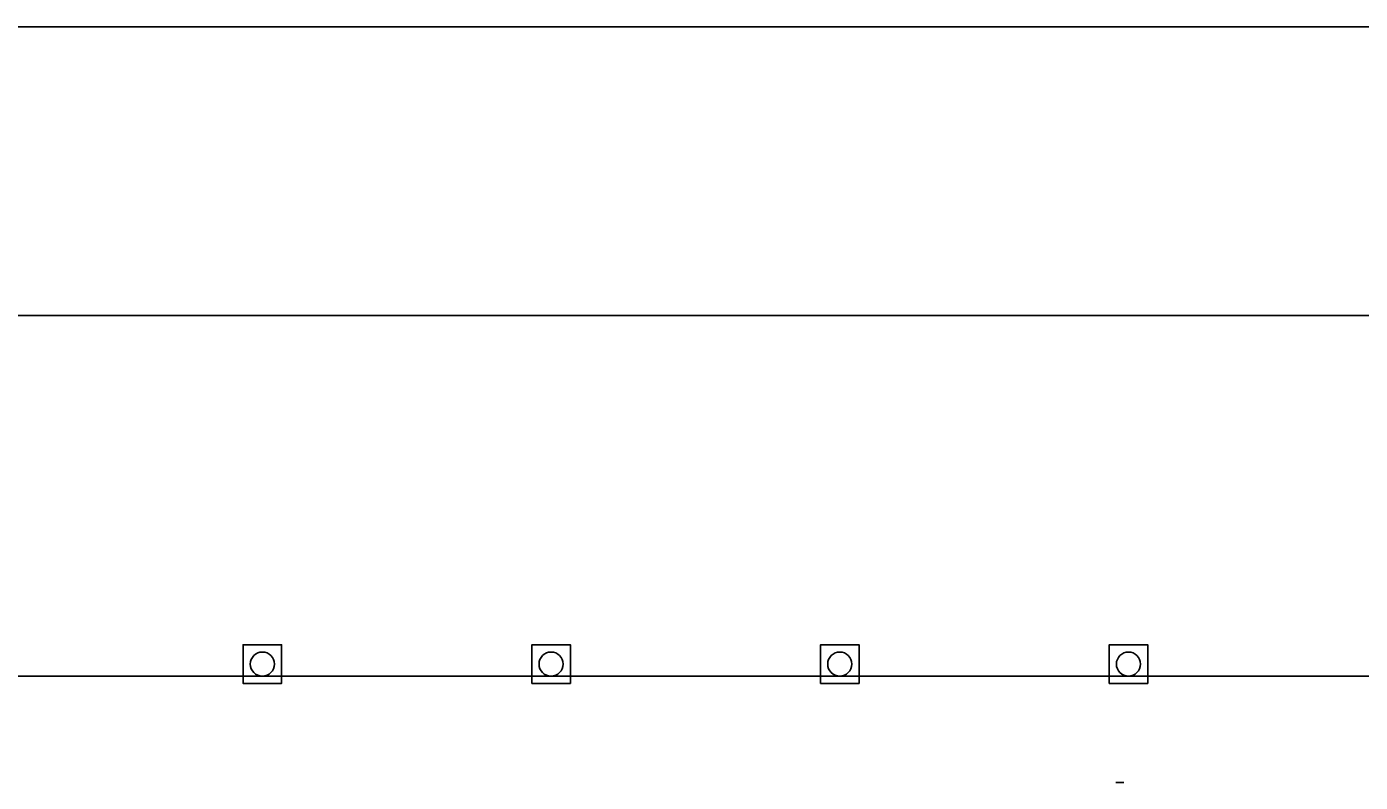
# Model space of a CAD drawing. Extents: x 99998.9 to 100095.7, y 99995 to 100010.7.
# Drawn here: x 100045.223 to 100047.071, y 100006.445 to 100007.492 of the extents above; entities that cross this region are included whole.
import ezdxf

# ---------------------------------------------------------------- set-up
doc = ezdxf.new("R2010")
doc.units = 0
for name, color, linetype in [('RD_ED_ShoulderPavedEdge', 7, 'Continuous'), ('RD_MK_LineEdgeWhite', 7, 'Continuous'), ('RD_MK_LineSkipCenter', 7, 'Continuous'), ('TR_WZ_MotoristVehicle', 7, 'Continuous'), ('TR_WZ_TrafficCone', 7, 'Continuous'), ('TR_WZ_WorkZoneDetails', 7, 'Continuous')]:
    doc.layers.add(name, color=color, linetype=linetype)

msp = doc.modelspace()

# ---------------------------------------------------------------- linework, layer by layer
at = {"layer": 'RD_ED_ShoulderPavedEdge'}
msp.add_line((100040.1076, 100007.4923), (100055.6424, 100007.4923), dxfattribs=at)
at = {"layer": 'RD_MK_LineEdgeWhite'}
msp.add_line((100040.1076, 100007.0923), (100055.6424, 100007.0923), dxfattribs=at)
at = {"layer": 'RD_MK_LineSkipCenter'}
msp.add_lwpolyline([(100051.15, 100006.5923), (100043.4767, 100006.5923)], dxfattribs=at)
at = {"layer": 'TR_WZ_MotoristVehicle'}
msp.add_line((100046.7324, 100006.4451), (100046.7438, 100006.4451), dxfattribs=at)
at = {"layer": 'TR_WZ_TrafficCone'}
for points in [[(100045.5234, 100006.6357), (100045.5767, 100006.6357), (100045.5767, 100006.5823), (100045.5234, 100006.5823), (100045.5234, 100006.6357)], [(100045.5234, 100006.5823), (100045.5767, 100006.5823), (100045.5767, 100006.6357), (100045.5234, 100006.6357), (100045.5234, 100006.5823)], [(100045.9234, 100006.6357), (100045.9767, 100006.6357), (100045.9767, 100006.5823), (100045.9234, 100006.5823), (100045.9234, 100006.6357)], [(100045.9234, 100006.5823), (100045.9767, 100006.5823), (100045.9767, 100006.6357), (100045.9234, 100006.6357), (100045.9234, 100006.5823)], [(100046.3234, 100006.6357), (100046.3767, 100006.6357), (100046.3767, 100006.5823), (100046.3234, 100006.5823), (100046.3234, 100006.6357)], [(100046.3234, 100006.5823), (100046.3767, 100006.5823), (100046.3767, 100006.6357), (100046.3234, 100006.6357), (100046.3234, 100006.5823)], [(100046.7234, 100006.6357), (100046.7767, 100006.6357), (100046.7767, 100006.5823), (100046.7234, 100006.5823), (100046.7234, 100006.6357)], [(100046.7234, 100006.5823), (100046.7767, 100006.5823), (100046.7767, 100006.6357), (100046.7234, 100006.6357), (100046.7234, 100006.5823)]]:
    msp.add_lwpolyline(points, dxfattribs=at)
for centre in [(100045.55, 100006.609), (100045.95, 100006.609), (100046.35, 100006.609), (100046.75, 100006.609)]:
    msp.add_circle(centre, 0.0167, dxfattribs=at)
at = {"layer": 'TR_WZ_WorkZoneDetails'}
msp.add_lwpolyline([(100045.15, 100007.4923), (100045.15, 100006.5923), (100049.9338, 100006.5923), (100049.9338, 100007.4923)], close=True, dxfattribs=at)

doc.saveas('drawing.dxf')
